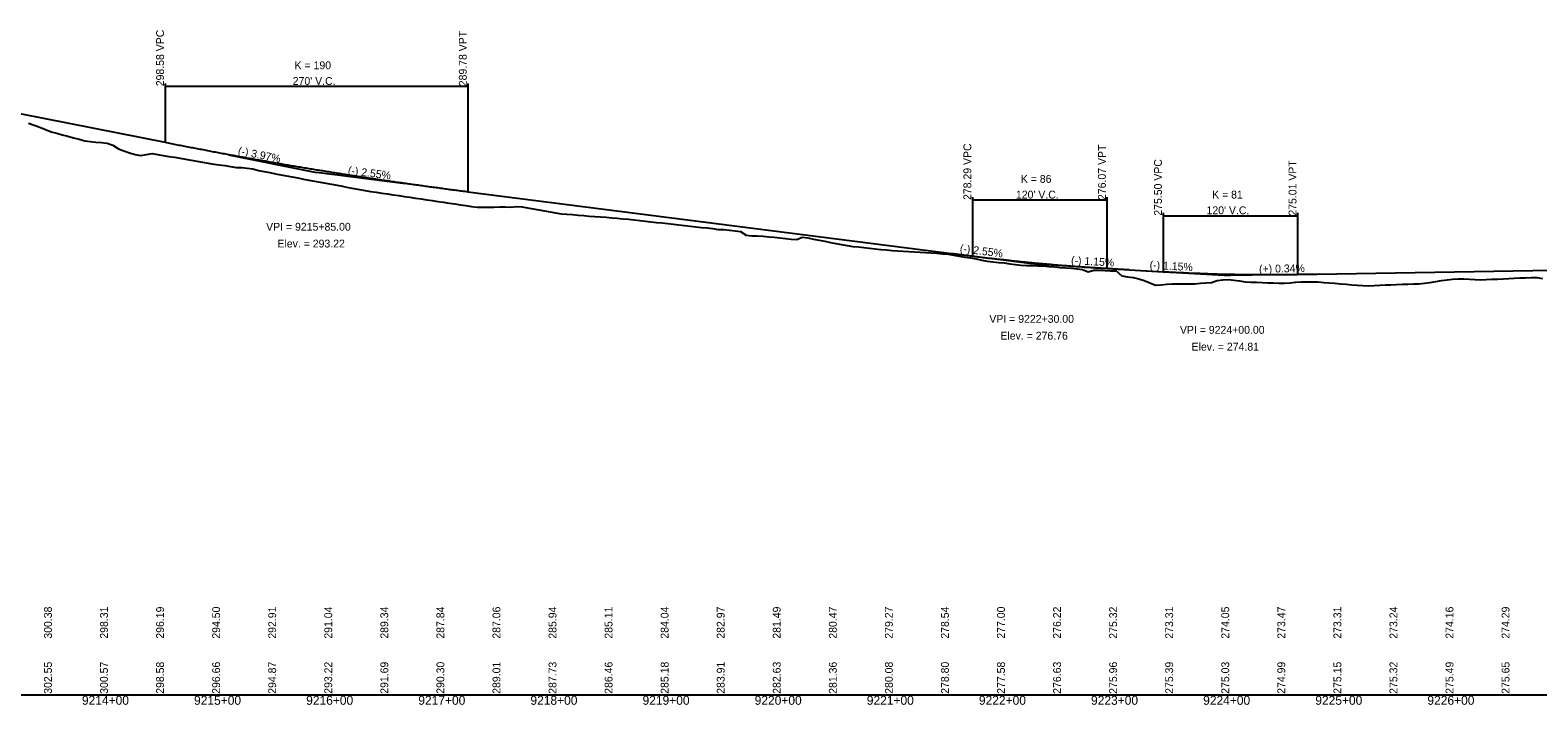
# Model space of a CAD drawing. Extents: x 1838386 to 1955906, y 719739 to 834437.
# Drawn here: x 1915361 to 1916706, y 735980 to 736582 of the extents above; entities that cross this region are included whole.
import ezdxf

# ---------------------------------------------------------------- set-up
doc = ezdxf.new("R2010")
doc.units = 0
for name, color, linetype in [('RD_DDB_GradeTX', 7, 'Continuous'), ('RD_DDB_Profile_EX', 7, 'Continuous'), ('RD_DDB_Profile_Lbl', 7, 'Continuous'), ('RD_DDB_Profile_PR', 7, 'Continuous'), ('RD_DDB_StaTX', 7, 'Continuous'), ('RD_DDB_StripGrade', 7, 'Continuous'), ('RD_DDB_VCLbl', 7, 'Continuous'), ('RD_GPK_Profile_Cell', 7, 'Continuous')]:
    doc.layers.add(name, color=color, linetype=linetype)

msp = doc.modelspace()

# ---------------------------------------------------------------- linework, layer by layer
at = {"layer": 'RD_DDB_GradeTX'}
for p, q in [((1915538.3, 736470.8), (1915616.7, 736455.2)), ((1915696.1, 736445.1), (1915616.7, 736455.2)), ((1916182.4, 736383.1), (1916261.7, 736373)), ((1916341.6, 736368.4), (1916261.7, 736373)), ((1916351.9, 736367.8), (1916431.7, 736363.2)), ((1916511.7, 736364.5), (1916431.7, 736363.2))]:
    msp.add_line(p, q, dxfattribs=at)
at = {"layer": 'RD_DDB_Profile_EX'}
for points in [[(1915360, 736499.1), (1915365, 736497.4), (1915370, 736495.5), (1915375, 736493.6), (1915380, 736491.5), (1915385, 736490.1), (1915390, 736488.8), (1915395, 736487.5), (1915400, 736486.1), (1915405, 736484.8), (1915410, 736483.5), (1915415, 736482.7), (1915420, 736482.3), (1915425, 736481.8), (1915430, 736481.2), (1915435, 736479.6), (1915440, 736476.2), (1915445, 736474.5), (1915450, 736472.8), (1915455, 736471.1), (1915460, 736470.3), (1915465, 736471.2), (1915470, 736472.1), (1915475, 736471.2), (1915480, 736470.4), (1915485, 736469.5), (1915490, 736468.7), (1915495, 736467.8), (1915500, 736467), (1915505, 736466.1), (1915510, 736465.3), (1915515, 736464.4), (1915520, 736463.5), (1915525, 736462.7), (1915530, 736461.9), (1915535, 736461.3), (1915540, 736460.5), (1915545, 736459.7), (1915550, 736459.5)], [(1915550, 736459.5), (1915555, 736459), (1915560, 736458.3), (1915565, 736456.8), (1915570, 736455.9), (1915575, 736455), (1915580, 736454), (1915585, 736453.1), (1915590, 736452.2), (1915595, 736451.2), (1915600, 736450.3), (1915605, 736449.3), (1915610, 736448.4), (1915615, 736447.5), (1915620, 736446.5), (1915625, 736445.6), (1915630, 736444.6), (1915635, 736443.7), (1915640, 736442.8), (1915645, 736441.8), (1915650, 736440.9), (1915655, 736440), (1915660, 736439.1), (1915665, 736438.3), (1915670, 736437.6), (1915675, 736436.8), (1915680, 736436.1), (1915685, 736435.3), (1915690, 736434.6), (1915695, 736433.8), (1915700, 736433.1), (1915705, 736432.3), (1915710, 736431.6), (1915715, 736430.8), (1915720, 736430.1), (1915725, 736429.3), (1915730, 736428.6), (1915735, 736427.8), (1915740, 736427.1), (1915745, 736426.3), (1915750, 736425.6), (1915755, 736424.8), (1915760, 736424.2), (1915765, 736424.3), (1915770, 736424.3), (1915775, 736424.3), (1915780, 736424.4), (1915785, 736424.5), (1915790, 736424.2), (1915795, 736424.8), (1915800, 736424.4), (1915805, 736423.5), (1915810, 736422.7), (1915815, 736421.8), (1915820, 736420.9), (1915825, 736420), (1915830, 736419.1), (1915835, 736418.3), (1915840, 736417.9), (1915845, 736417.5), (1915850, 736417.1), (1915855, 736416.7), (1915860, 736416.3), (1915865, 736416), (1915870, 736415.6), (1915875, 736415.2), (1915880, 736414.8), (1915885, 736414.4), (1915890, 736413.9), (1915895, 736413.4), (1915900, 736412.8), (1915905, 736412.3), (1915910, 736411.7), (1915915, 736411.2), (1915920, 736410.6), (1915925, 736410.1), (1915930, 736409.5), (1915935, 736409), (1915940, 736408.4), (1915945, 736407.9), (1915950, 736407.3), (1915955, 736406.7), (1915960, 736406.1), (1915965, 736405.6), (1915970, 736405), (1915975, 736404.4), (1915980, 736404.2), (1915985, 736403.7), (1915990, 736403.2), (1915995, 736402.6), (1916000, 736399.3), (1916005, 736398.7), (1916010, 736398.5), (1916015, 736398.3), (1916020, 736397.8), (1916025, 736397.3), (1916030, 736396.8), (1916035, 736396.3), (1916040, 736395.7), (1916045, 736395.2), (1916050, 736397.3)], [(1916050, 736397.3), (1916055, 736396.9), (1916060, 736395.7), (1916065, 736394.6), (1916070, 736393.7), (1916075, 736392.8), (1916080, 736391.8), (1916085, 736390.9), (1916090, 736390), (1916095, 736389.2), (1916100, 736388.7), (1916105, 736388.1), (1916110, 736387.5), (1916115, 736387), (1916120, 736386.4), (1916125, 736386), (1916130, 736385.6), (1916135, 736385.3), (1916140, 736385), (1916145, 736384.6), (1916150, 736384.3), (1916155, 736384), (1916160, 736383.6), (1916165, 736383.3), (1916170, 736383), (1916175, 736382.5), (1916180, 736382.1), (1916185, 736381.4), (1916190, 736380.5), (1916195, 736379.7), (1916200, 736378.9), (1916205, 736378), (1916210, 736377), (1916215, 736376), (1916220, 736375.4), (1916225, 736374.9), (1916230, 736374.4), (1916235, 736373.7), (1916240, 736373.1), (1916245, 736372.4), (1916250, 736372.1), (1916255, 736372), (1916260, 736371.8), (1916265, 736371.7), (1916270, 736371.3), (1916275, 736370.8), (1916280, 736370.4), (1916285, 736370), (1916290, 736369.7), (1916295, 736369.3), (1916300, 736368.5), (1916305, 736366.4), (1916310, 736368), (1916315, 736367.9), (1916320, 736367.7), (1916325, 736367.5), (1916330, 736367.3), (1916335, 736362.8), (1916340, 736362.1), (1916345, 736361.4), (1916350, 736360.2), (1916355, 736358.8), (1916360, 736356.7), (1916365, 736354.6), (1916370, 736355), (1916375, 736355.4), (1916380, 736355.7), (1916385, 736355.8), (1916390, 736355.8), (1916395, 736355.8), (1916400, 736355.8), (1916405, 736356.3), (1916410, 736356.6), (1916415, 736357.1), (1916420, 736358.7), (1916425, 736359.4), (1916430, 736359.6), (1916435, 736359), (1916440, 736358.3), (1916445, 736357.6), (1916450, 736357.4), (1916455, 736357.2), (1916460, 736357), (1916465, 736356.8), (1916470, 736356.6), (1916475, 736356.5), (1916480, 736356.4), (1916485, 736356.6), (1916490, 736357.4), (1916495, 736357.5), (1916500, 736357.5), (1916505, 736357.5), (1916510, 736357.5), (1916515, 736357.1), (1916520, 736356.7), (1916525, 736356.3), (1916530, 736355.8), (1916535, 736355.4), (1916540, 736355), (1916545, 736354.6), (1916550, 736354.3)], [(1916550, 736354.3), (1916555, 736354.1), (1916560, 736354.4), (1916565, 736354.6), (1916570, 736354.8), (1916575, 736355), (1916580, 736355.3), (1916585, 736355.4), (1916590, 736355.6), (1916595, 736355.7), (1916600, 736355.9), (1916605, 736356.4), (1916610, 736357.1), (1916615, 736357.9), (1916620, 736358.7), (1916625, 736359.4), (1916630, 736359.9), (1916635, 736360.1), (1916640, 736360.3), (1916645, 736360), (1916650, 736359.5), (1916655, 736359.3), (1916660, 736359.5), (1916665, 736359.8), (1916670, 736360), (1916675, 736360.2), (1916680, 736360.5), (1916685, 736360.8), (1916690, 736361.1), (1916695, 736361.2), (1916700, 736361.4), (1916705, 736361.5), (1916710, 736360.4)]]:
    msp.add_lwpolyline(points, dxfattribs=at)
at = {"layer": 'RD_DDB_Profile_PR'}
for p, q in [((1915319.7, 736514.2), (1915481.7, 736482.1)), ((1915751.7, 736438), (1916201.7, 736380.6)), ((1916321.7, 736369.5), (1916371.7, 736366.6)), ((1916491.7, 736364.2), (1916811.7, 736369.6))]:
    msp.add_line(p, q, dxfattribs=at)
for points in [[(1915481.7, 736482.1), (1915487.1, 736481), (1915492.5, 736479.9), (1915497.9, 736478.9), (1915503.3, 736477.8), (1915508.7, 736476.8), (1915514.1, 736475.8), (1915519.5, 736474.7), (1915524.9, 736473.7), (1915530.3, 736472.7), (1915535.7, 736471.7), (1915541.1, 736470.7), (1915546.5, 736469.7), (1915551.9, 736468.8), (1915557.3, 736467.8), (1915562.7, 736466.8), (1915568.1, 736465.9), (1915573.5, 736464.9), (1915578.9, 736464), (1915584.3, 736463.1), (1915589.7, 736462.1), (1915595.1, 736461.2), (1915600.5, 736460.3), (1915605.9, 736459.4), (1915611.3, 736458.5), (1915616.7, 736457.6), (1915622.1, 736456.8), (1915627.5, 736455.9), (1915632.9, 736455), (1915638.3, 736454.2), (1915643.7, 736453.3), (1915649.1, 736452.5), (1915654.5, 736451.7), (1915659.9, 736450.8), (1915665.3, 736450), (1915670.7, 736449.2), (1915676.1, 736448.4), (1915681.5, 736447.6), (1915686.9, 736446.8), (1915692.3, 736446.1), (1915697.7, 736445.3), (1915703.1, 736444.5), (1915708.5, 736443.8), (1915713.9, 736443), (1915719.3, 736442.3), (1915724.7, 736441.6), (1915730.1, 736440.8), (1915735.5, 736440.1), (1915740.9, 736439.4), (1915746.3, 736438.7), (1915751.7, 736438)], [(1916201.7, 736380.6), (1916204.1, 736380.3), (1916206.5, 736380), (1916208.9, 736379.7), (1916211.3, 736379.4), (1916213.7, 736379.1), (1916216.1, 736378.8), (1916218.5, 736378.6), (1916220.9, 736378.3), (1916223.3, 736378), (1916225.7, 736377.7), (1916228.1, 736377.5), (1916230.5, 736377.2), (1916232.9, 736376.9), (1916235.3, 736376.7), (1916237.7, 736376.4), (1916240.1, 736376.1), (1916242.5, 736375.9), (1916244.9, 736375.6), (1916247.3, 736375.4), (1916249.7, 736375.2), (1916252.1, 736374.9), (1916254.5, 736374.7), (1916256.9, 736374.5), (1916259.3, 736374.2), (1916261.7, 736374), (1916264.1, 736373.8), (1916266.5, 736373.6), (1916268.9, 736373.4), (1916271.3, 736373.2), (1916273.7, 736372.9), (1916276.1, 736372.7), (1916278.5, 736372.5), (1916280.9, 736372.3), (1916283.3, 736372.2), (1916285.7, 736372), (1916288.1, 736371.8), (1916290.5, 736371.6), (1916292.9, 736371.4), (1916295.3, 736371.2), (1916297.7, 736371.1), (1916300.1, 736370.9), (1916302.5, 736370.7), (1916304.9, 736370.6), (1916307.3, 736370.4), (1916309.7, 736370.2), (1916312.1, 736370.1), (1916314.5, 736369.9), (1916316.9, 736369.8), (1916319.3, 736369.7), (1916321.7, 736369.5)], [(1916371.7, 736366.6), (1916374.1, 736366.5), (1916376.5, 736366.4), (1916378.9, 736366.2), (1916381.3, 736366.1), (1916383.7, 736366), (1916386.1, 736365.9), (1916388.5, 736365.8), (1916390.9, 736365.7), (1916393.3, 736365.5), (1916395.7, 736365.4), (1916398.1, 736365.3), (1916400.5, 736365.2), (1916402.9, 736365.2), (1916405.3, 736365.1), (1916407.7, 736365), (1916410.1, 736364.9), (1916412.5, 736364.8), (1916414.9, 736364.7), (1916417.3, 736364.7), (1916419.7, 736364.6), (1916422.1, 736364.5), (1916424.5, 736364.5), (1916426.9, 736364.4), (1916429.3, 736364.4), (1916431.7, 736364.3), (1916434.1, 736364.3), (1916436.5, 736364.2), (1916438.9, 736364.2), (1916441.3, 736364.1), (1916443.7, 736364.1), (1916446.1, 736364.1), (1916448.5, 736364.1), (1916450.9, 736364), (1916453.3, 736364), (1916455.7, 736364), (1916458.1, 736364), (1916460.5, 736364), (1916462.9, 736364), (1916465.3, 736364), (1916467.7, 736364), (1916470.1, 736364), (1916472.5, 736364), (1916474.9, 736364), (1916477.3, 736364), (1916479.7, 736364.1), (1916482.1, 736364.1), (1916484.5, 736364.1), (1916486.9, 736364.1), (1916489.3, 736364.2), (1916491.7, 736364.2)]]:
    msp.add_spline(points, degree=3, dxfattribs=at)
at = {"layer": 'RD_DDB_VCLbl'}
for p, q in [((1915481.7, 736534.6), (1915481.7, 736482.1)), ((1915481.7, 736532.1), (1915751.7, 736532.1)), ((1915751.7, 736534.6), (1915751.7, 736438)), ((1916201.7, 736433.1), (1916201.7, 736380.6)), ((1916201.7, 736430.6), (1916321.7, 736430.6)), ((1916321.7, 736433.1), (1916321.7, 736369.5)), ((1916371.7, 736419.1), (1916371.7, 736366.6)), ((1916371.7, 736416.6), (1916491.7, 736416.6)), ((1916491.7, 736419.1), (1916491.7, 736364.2))]:
    msp.add_line(p, q, dxfattribs=at)
at = {"layer": 'RD_GPK_Profile_Cell'}
msp.add_line((1914544, 735989.1), (1923744, 735989.1), dxfattribs=at)

# ---------------------------------------------------------------- texts
at = {"layer": 'RD_DDB_GradeTX'}
for s, rotation, p in [('(-) 3.97%', 348.7689, (1915546.2, 736471.3)), ('(-) 2.55%', 352.7299, (1915644.4, 736453.7)), ('(-) 2.55%', 352.7299, (1916190.2, 736384.1)), ('(-) 1.15%', 356.7125, (1916289.5, 736373.4)), ('(-) 1.15%', 356.7125, (1916359.6, 736369.3)), ('(+) 0.34%', 0.9665, (1916457.4, 736365.6))]:
    msp.add_text(s, height=7, rotation=rotation, dxfattribs=at).set_placement(p)
at = {"layer": 'RD_DDB_Profile_Lbl'}
for s, p in [('VPI = 9215+85.00', (1915571.8, 736403.2)), ('Elev. = 293.22', (1915581.9, 736388.2)), ('VPI = 9222+30.00', (1916216.8, 736321)), ('VPI = 9224+00.00', (1916386.8, 736311.2)), ('Elev. = 276.76', (1916226.7, 736306)), ('Elev. = 274.81', (1916397.2, 736296.2))]:
    msp.add_text(s, height=7, dxfattribs=at).set_placement(p)
at = {"layer": 'RD_DDB_StaTX'}
for s, p in [('9214+00', (1915407.5, 735980.1)), ('9215+00', (1915507.5, 735980.1)), ('9216+00', (1915607.5, 735980.1)), ('9217+00', (1915707.5, 735980.1)), ('9218+00', (1915807.5, 735980.1)), ('9219+00', (1915907.5, 735980.1)), ('9220+00', (1916007.5, 735980.1)), ('9221+00', (1916107.5, 735980.1)), ('9222+00', (1916207.5, 735980.1)), ('9223+00', (1916307.5, 735980.1)), ('9224+00', (1916407.5, 735980.1)), ('9225+00', (1916507.5, 735980.1)), ('9226+00', (1916607.5, 735980.1))]:
    msp.add_text(s, height=8, dxfattribs=at).set_placement(p)
at = {"layer": 'RD_DDB_StripGrade'}
for s, p in [('298.58 VPC', (1915480.7, 736532.1)), ('289.78 VPT', (1915750.7, 736532.1)), ('278.29 VPC', (1916200.7, 736430.6)), ('276.07 VPT', (1916320.7, 736430.6)), ('275.50 VPC', (1916370.7, 736416.6)), ('275.01 VPT', (1916490.7, 736416.6)), ('300.38', (1915380.7, 736039.1)), ('298.31', (1915430.7, 736039.1)), ('296.19', (1915480.7, 736039.1)), ('294.50', (1915530.7, 736039.1)), ('292.91', (1915580.7, 736039.1)), ('291.04', (1915630.7, 736039.1)), ('289.34', (1915680.7, 736039.1)), ('287.84', (1915730.7, 736039.1)), ('287.06', (1915780.7, 736039.1)), ('285.94', (1915830.7, 736039.1)), ('285.11', (1915880.7, 736039.1)), ('284.04', (1915930.7, 736039.1)), ('282.97', (1915980.7, 736039.1)), ('281.49', (1916030.7, 736039.1)), ('280.47', (1916080.7, 736039.1)), ('279.27', (1916130.7, 736039.1)), ('278.54', (1916180.7, 736039.1)), ('277.00', (1916230.7, 736039.1)), ('276.22', (1916280.7, 736039.1)), ('275.32', (1916330.7, 736039.1)), ('273.31', (1916380.7, 736039.1)), ('274.05', (1916430.7, 736039.1)), ('273.47', (1916480.7, 736039.1)), ('273.31', (1916530.7, 736039.1)), ('273.24', (1916580.7, 736039.1)), ('274.16', (1916630.7, 736039.1)), ('274.29', (1916680.7, 736039.1)), ('302.55', (1915380.7, 735989.9)), ('300.57', (1915430.7, 735989.9)), ('298.58', (1915480.7, 735989.9)), ('296.66', (1915530.7, 735989.9)), ('294.87', (1915580.7, 735989.9)), ('293.22', (1915630.7, 735989.9)), ('291.69', (1915680.7, 735989.9)), ('290.30', (1915730.7, 735989.9)), ('289.01', (1915780.7, 735989.9)), ('287.73', (1915830.7, 735989.9)), ('286.46', (1915880.7, 735989.9)), ('285.18', (1915930.7, 735989.9)), ('283.91', (1915980.7, 735989.9)), ('282.63', (1916030.7, 735989.9)), ('281.36', (1916080.7, 735989.9)), ('280.08', (1916130.7, 735989.9)), ('278.80', (1916180.7, 735989.9)), ('277.58', (1916230.7, 735989.9)), ('276.63', (1916280.7, 735989.9)), ('275.96', (1916330.7, 735989.9)), ('275.39', (1916380.7, 735989.9)), ('275.03', (1916430.7, 735989.9)), ('274.99', (1916480.7, 735989.9)), ('275.15', (1916530.7, 735989.9)), ('275.32', (1916580.7, 735989.9)), ('275.49', (1916630.7, 735989.9)), ('275.65', (1916680.7, 735989.9))]:
    msp.add_text(s, height=7, rotation=90, dxfattribs=at).set_placement(p)
at = {"layer": 'RD_DDB_VCLbl'}
for s, p in [('K = 190', (1915597.2, 736547.3)), ("270' V.C.", (1915595.5, 736533.3)), ('K = 86', (1916244.9, 736445.9)), ("120' V.C.", (1916240.5, 736431.9)), ('K = 81', (1916415.5, 736431.9)), ("120' V.C.", (1916410.5, 736417.9))]:
    msp.add_text(s, height=7, dxfattribs=at).set_placement(p)

doc.saveas('drawing.dxf')
